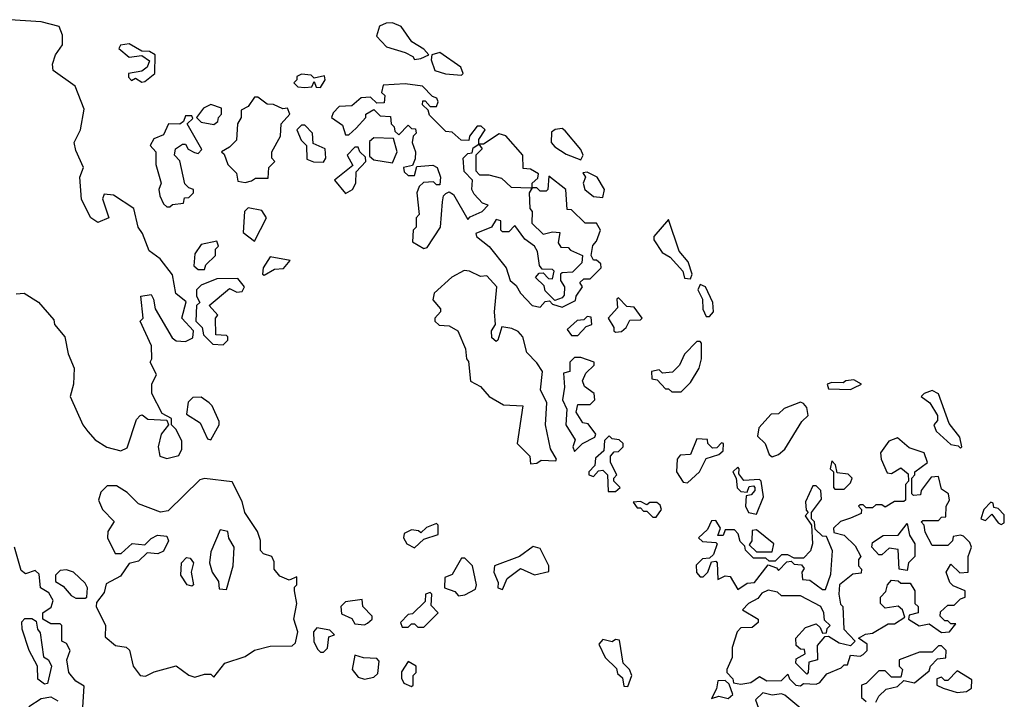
# Model space of a CAD drawing. Extents: x 2889633 to 3052318, y 540750 to 918690.
# Tile 392 of 656: x 2959716 to 2962855, y 791620 to 793787. Entities that reach past the tile are written whole.
import ezdxf

# ---------------------------------------------------------------- set-up
doc = ezdxf.new("R2010")
doc.units = 0

msp = doc.modelspace()

# ---------------------------------------------------------------- linework, layer by layer
at = {"layer": '0CON02XD'}
for points in [[(2959705, 792912.5), (2959730, 792915), (2959776.4, 792886.4), (2959825, 792830), (2959827.5, 792815), (2959860, 792775), (2959870.7, 792720.7), (2959890, 792675), (2959887.5, 792625), (2959877.5, 792585), (2959917.5, 792495), (2959933.6, 792473.6), (2959957, 792447), (2959993.9, 792423.9), (2960038.3, 792411.7), (2960058.3, 792421.7), (2960088.3, 792511.7), (2960100, 792525), (2960106.7, 792526.7), (2960125, 792512.5), (2960185, 792510), (2960190, 792495), (2960167.5, 792465), (2960157.5, 792425), (2960162.5, 792395), (2960185, 792387.5), (2960223, 792397), (2960233, 792417), (2960233, 792443), (2960215, 792480), (2960200, 792495), (2960200, 792515), (2960170.7, 792530.7), (2960137.5, 792595), (2960137.5, 792625), (2960152.5, 792655), (2960132.5, 792695), (2960137.5, 792705), (2960136.4, 792746.4), (2960100, 792825), (2960110, 792835), (2960102.5, 792905), (2960135, 792910), (2960142.5, 792895), (2960147.5, 792865), (2960201.7, 792771.7), (2960215, 792762.5), (2960245, 792760), (2960268.3, 792771.7), (2960270, 792795), (2960233.3, 792835), (2960247, 792887), (2960213.9, 792913.9), (2960203.6, 792973.6), (2960163.9, 793023.9), (2960129.3, 793049.3), (2960107.5, 793105), (2960093.3, 793125), (2960080, 793185), (2960015, 793227.5), (2959985, 793230), (2959980, 793215), (2960000, 793155), (2959965, 793140), (2959942.5, 793155), (2959913.6, 793213.6), (2959907.5, 793285), (2959920, 793315), (2959895, 793370), (2959890, 793395), (2959910, 793435), (2959921.7, 793501.7), (2959892.5, 793575), (2959823.3, 793625), (2959821.2, 793645), (2959830, 793675), (2959853, 793707), (2959853, 793737), (2959842.5, 793765), (2959785, 793780), (2959685, 793786.7)], [(2960975, 793660), (2960995, 793662.5), (2961020, 793675), (2961005, 793692.5), (2960966.1, 793716.1), (2960932.5, 793765), (2960905, 793776.7), (2960883.9, 793776.1), (2960863.6, 793766.4), (2960853.6, 793733.6), (2960885, 793700), (2960945, 793682.5), (2960969.3, 793669.3), (2960975, 793660)], [(2960105, 793587.5), (2960115, 793590), (2960146.7, 793615), (2960147.5, 793675), (2960130, 793685), (2960105, 793686.7), (2960065, 793709.2), (2960037.5, 793705), (2960032.5, 793695), (2960065, 793666.7), (2960105, 793672.5), (2960130, 793655), (2960122.5, 793635), (2960105, 793622.5), (2960062.5, 793615), (2960063, 793603), (2960073, 793593), (2960085, 793600), (2960105, 793587.5)], [(2961125, 793610), (2961130, 793615), (2961122.5, 793635), (2961055, 793682.5), (2961030, 793675), (2961028.3, 793658.3), (2961040, 793625), (2961073.6, 793613.6), (2961125, 793610)], [(2960675, 793570), (2960690, 793595), (2960687.5, 793607.5), (2960655, 793600), (2960645, 793610), (2960615, 793612.5), (2960600, 793605), (2960600, 793595), (2960590, 793585), (2960603, 793573), (2960625, 793570), (2960647.5, 793572.5), (2960655, 793590), (2960661.7, 793571.7), (2960675, 793570)], [(2961005, 793057.5), (2961015, 793060), (2961057.5, 793125), (2961063.9, 793206.1), (2961067.5, 793225), (2961075, 793232.5), (2961085, 793237.5), (2961099.3, 793229.3), (2961145, 793150), (2961151.7, 793158.3), (2961190, 793175), (2961210, 793195), (2961191.7, 793201.7), (2961165, 793230), (2961157.5, 793245), (2961160, 793275), (2961133, 793303), (2961130, 793345), (2961145, 793360), (2961158.3, 793361.7), (2961161.7, 793378.3), (2961180, 793390), (2961180, 793405), (2961200, 793435), (2961187, 793447), (2961175, 793447.5), (2961150, 793415), (2961148.3, 793401.7), (2961123, 793403), (2961095, 793427.5), (2961075, 793430), (2961022.5, 793482.5), (2961018.3, 793498.3), (2961000, 793515), (2961001.7, 793528.3), (2961008.3, 793528.3), (2961025, 793510), (2961045, 793510), (2961050, 793525), (2961046.4, 793536.4), (2961031.7, 793541.7), (2961000, 793575), (2960945, 793582.5), (2960875, 793577.5), (2960870, 793555), (2960880, 793545), (2960878.3, 793521.7), (2960855, 793520), (2960835, 793540), (2960805, 793537.5), (2960775, 793512.5), (2960735, 793510), (2960715, 793490), (2960710, 793475), (2960745, 793450), (2960755, 793420), (2960765, 793420), (2960789.3, 793440.7), (2960820, 793475), (2960820, 793485), (2960845, 793500), (2960865, 793480), (2960898.3, 793478.3), (2960900, 793455), (2960910, 793445), (2960911.7, 793431.7), (2960925, 793420), (2960955, 793450), (2960965, 793440), (2960978.3, 793438.3), (2960980, 793425), (2960970, 793415), (2960967.5, 793395), (2960977.5, 793365), (2960977, 793343), (2960968.3, 793321.7), (2960940, 793315), (2960941.7, 793301.7), (2960955, 793290), (2960975, 793290), (2960981.7, 793318.3), (2961033, 793323), (2961047.5, 793315), (2961057.5, 793285), (2961055, 793260), (2961045, 793260), (2961035, 793270), (2961003, 793267), (2960990, 793255), (2960982.5, 793235), (2960990, 793165), (2960980, 793155), (2960980, 793125), (2960970, 793115), (2960968.3, 793078.3), (2961005, 793057.5)], [(2960435, 793267.5), (2960455, 793273.3), (2960468.3, 793281.7), (2960508.3, 793281.7), (2960510, 793315), (2960530, 793335), (2960520, 793345), (2960520, 793365), (2960547.5, 793415), (2960550, 793455), (2960577.5, 793485), (2960570, 793505), (2960555, 793502.5), (2960525, 793516.7), (2960505, 793517.5), (2960475, 793540), (2960465, 793540), (2960445, 793510), (2960421.7, 793498.3), (2960422.5, 793475), (2960410, 793455), (2960407, 793403), (2960385, 793380), (2960360, 793365), (2960368.3, 793358.3), (2960380, 793325), (2960407, 793297), (2960411.7, 793271.7), (2960435, 793267.5)], [(2960335, 793452.5), (2960348.3, 793461.7), (2960350, 793475), (2960360, 793485), (2960360, 793505), (2960325, 793516.2), (2960302.5, 793505), (2960280, 793475), (2960295, 793460), (2960335, 793452.5)], [(2960195, 793190), (2960203, 793197), (2960238.3, 793201.7), (2960241.7, 793218.3), (2960255, 793220), (2960270, 793235), (2960270, 793245), (2960255, 793250), (2960243, 793263), (2960226.4, 793336.4), (2960210, 793355), (2960212.5, 793375), (2960235, 793390), (2960245, 793390), (2960253.3, 793373.3), (2960273, 793363), (2960285, 793360), (2960297, 793373), (2960250, 793455), (2960268.3, 793471.7), (2960265, 793480), (2960245, 793480), (2960238.3, 793461.7), (2960227, 793453), (2960190, 793455), (2960175, 793420), (2960143.6, 793406.4), (2960132.5, 793385), (2960150, 793365), (2960150, 793325), (2960167.5, 793265), (2960160, 793245), (2960162.5, 793225), (2960175, 793200), (2960185, 793190), (2960195, 793190)], [(2960685, 793332.5), (2960692.5, 793345), (2960690, 793375), (2960651.7, 793391.7), (2960650, 793425), (2960625, 793450), (2960615, 793450), (2960600, 793435), (2960613, 793403), (2960630, 793385), (2960631.7, 793341.7), (2960653.3, 793333.3), (2960685, 793332.5)], [(2960905, 793330), (2960920, 793365), (2960908.3, 793408.3), (2960845, 793410), (2960831.7, 793398.3), (2960831.7, 793351.7), (2960845, 793340), (2960905, 793330)], [(2961350, 793250), (2961350, 793265), (2961368.3, 793281.7), (2961370, 793295), (2961345, 793310), (2961321.7, 793311.7), (2961320, 793355), (2961265.9, 793415.9), (2961245, 793422.5), (2961195, 793390), (2961180, 793390), (2961190, 793375), (2961170, 793355), (2961170, 793305), (2961181.7, 793291.7), (2961211.7, 793291.7), (2961251.7, 793281.7), (2961283, 793253), (2961345, 793250), (2961350, 793250)], [(2961505, 793340), (2961512.5, 793355), (2961505, 793372.5), (2961455, 793432.5), (2961445, 793440), (2961423, 793437), (2961411.7, 793428.3), (2961410, 793395), (2961421.7, 793381.7), (2961458.3, 793358.3), (2961505, 793340)], [(2960755, 793232.5), (2960777.5, 793245), (2960787.5, 793265), (2960788.3, 793301.7), (2960820, 793335), (2960818.3, 793348.3), (2960800, 793365), (2960795, 793380), (2960785, 793380), (2960760, 793355), (2960778.3, 793321.7), (2960720, 793275), (2960755, 793232.5)], [(2961445, 792870), (2961488.3, 792891.7), (2961490, 792905), (2961510, 792935), (2961501.7, 792948.3), (2961515, 792960), (2961535, 792960), (2961570, 792995), (2961568.3, 793008.3), (2961555, 793020), (2961545, 793020), (2961537.5, 793035), (2961543, 793067), (2961555, 793080), (2961567.5, 793115), (2961555, 793137.5), (2961518.3, 793138.3), (2961475, 793180), (2961461.7, 793181.7), (2961457.5, 793245), (2961402.5, 793287.5), (2961400, 793245), (2961395, 793240), (2961375, 793240), (2961365, 793250), (2961350, 793250), (2961340, 793235), (2961342.5, 793185), (2961350, 793175), (2961348.3, 793138.3), (2961385, 793102.5), (2961415, 793110), (2961438.3, 793108.3), (2961432.5, 793075), (2961441.7, 793061.7), (2961465, 793060), (2961471.7, 793051.7), (2961510, 793035), (2961508.3, 793011.7), (2961478.3, 792981.7), (2961445, 792980), (2961440, 792975), (2961440, 792955), (2961452.5, 792935), (2961451.7, 792908.3), (2961445, 792900), (2961421.7, 792891.7), (2961391.7, 792921.7), (2961388.3, 792938.3), (2961360, 792965), (2961371.7, 792978.3), (2961385, 792980), (2961401.7, 792961.7), (2961415, 792960), (2961420, 792985), (2961415, 792990), (2961381.7, 792991.7), (2961373, 793003), (2961367, 793047), (2961357.5, 793065), (2961327, 793087), (2961295, 793130), (2961275, 793110), (2961255, 793110), (2961250, 793115), (2961250, 793145), (2961235, 793150), (2961220, 793125), (2961170, 793105), (2961172.5, 793095), (2961213, 793063), (2961267.5, 792995), (2961280, 792955), (2961299.3, 792939.3), (2961312.5, 792915), (2961350, 792875), (2961375, 792870), (2961391.7, 792888.3), (2961405, 792890), (2961415, 792880), (2961445, 792870)], [(2961575, 793220), (2961580, 793245), (2961556.7, 793285), (2961525, 793300), (2961511.7, 793298.3), (2961520, 793285), (2961512.5, 793265), (2961517.5, 793245), (2961545, 793222.5), (2961575, 793220)], [(2960465, 793080), (2960502.5, 793155), (2960488.3, 793178.3), (2960445, 793186.7), (2960433.3, 793175), (2960428.3, 793108.3), (2960465, 793080)], [(2961855, 792960), (2961860, 792975), (2961846.7, 793015), (2961818.3, 793048.3), (2961785, 793150), (2961737.5, 793095), (2961737.5, 793085), (2961764.1, 793044.1), (2961789.3, 793029.3), (2961830, 792985), (2961835, 792962.5), (2961855, 792960)], [(2960305, 792990), (2960310, 793005), (2960340, 793035), (2960340, 793055), (2960350, 793065), (2960345, 793080), (2960295, 793070), (2960275, 793040), (2960271.7, 793001.7), (2960285, 792990), (2960305, 792990)], [(2960495, 792972.5), (2960528.3, 792991.7), (2960557, 792993), (2960578.3, 793018.3), (2960515, 793030), (2960492.5, 792995), (2960490, 792975), (2960495, 792972.5)], [(2961345, 792370), (2961365, 792372.5), (2961378.3, 792381.7), (2961425, 792380), (2961427.5, 792385), (2961408.3, 792418.3), (2961392.5, 792495), (2961396.7, 792565), (2961376.4, 792606.4), (2961382.5, 792665), (2961365, 792692.5), (2961332.5, 792725), (2961320, 792775), (2961305, 792792.5), (2961285, 792802.5), (2961253, 792807), (2961240, 792765), (2961235, 792760), (2961221.7, 792771.7), (2961220, 792795), (2961232.5, 792815), (2961230, 792855), (2961237.5, 792935), (2961205, 792970), (2961185, 792967.5), (2961150, 792985), (2961133.6, 792986.4), (2961094.2, 792965.8), (2961037.5, 792915), (2961033.6, 792893.6), (2961057.5, 792865), (2961057.5, 792855), (2961040, 792835), (2961040, 792825), (2961053, 792813), (2961085, 792810), (2961113.3, 792795), (2961137, 792737), (2961140, 792705), (2961147, 792697), (2961153.6, 792633.6), (2961185, 792617.5), (2961212.5, 792585), (2961258.3, 792558.3), (2961320, 792555), (2961302.5, 792435), (2961342.5, 792395), (2961345, 792370)], [(2960365, 792750), (2960380, 792765), (2960380, 792775), (2960375, 792780), (2960341.7, 792781.7), (2960340, 792835), (2960347.5, 792845), (2960320, 792875), (2960385, 792930), (2960408.3, 792918.3), (2960425, 792920), (2960432.5, 792935), (2960411.7, 792961.7), (2960345, 792960), (2960295, 792940), (2960280, 792925), (2960280, 792905), (2960290, 792885), (2960280, 792875), (2960277.5, 792825), (2960297.5, 792805), (2960301.7, 792781.7), (2960331.7, 792751.7), (2960365, 792750)], [(2961915, 792840), (2961927.5, 792855), (2961926.2, 792885), (2961902.5, 792935), (2961885, 792942.5), (2961877.5, 792925), (2961892.5, 792895), (2961893.6, 792863.6), (2961905, 792840), (2961915, 792840)], [(2961615, 792790), (2961635, 792792.5), (2961650, 792805), (2961661.7, 792828.3), (2961695, 792830), (2961700, 792835), (2961675, 792870), (2961651.7, 792871.7), (2961625, 792900), (2961620, 792895), (2961621.7, 792868.3), (2961592.5, 792835), (2961610, 792805), (2961610, 792795), (2961615, 792790)], [(2961495, 792780), (2961521.7, 792808.3), (2961540, 792815), (2961538.3, 792838.3), (2961525, 792840), (2961515, 792830), (2961493, 792827), (2961461.7, 792798.3), (2961475, 792780), (2961495, 792780)], [(2961825, 792600), (2961855, 792630), (2961882.5, 792675), (2961890, 792705), (2961890, 792755), (2961885, 792760), (2961875, 792760), (2961835, 792720), (2961820, 792685), (2961797, 792663), (2961765, 792660), (2961755, 792670), (2961730, 792665), (2961731.7, 792641.7), (2961748.3, 792638.3), (2961775, 792610), (2961785, 792610), (2961795, 792600), (2961825, 792600)], [(2961485, 792410), (2961510, 792435), (2961550, 792455), (2961552.5, 792465), (2961528.3, 792498.3), (2961511.7, 792501.7), (2961490, 792535), (2961495, 792560), (2961535, 792560), (2961550, 792575), (2961547.5, 792595), (2961517, 792617), (2961510, 792635), (2961520.7, 792659.3), (2961547.5, 792685), (2961547.5, 792695), (2961505, 792710), (2961485, 792710), (2961470, 792695), (2961470, 792665), (2961450, 792660), (2961453.3, 792615), (2961446.7, 792575), (2961460, 792545), (2961457.5, 792495), (2961487, 792447), (2961480, 792425), (2961485, 792410)], [(2962365, 792607.5), (2962375, 792612.5), (2962400, 792625), (2962375, 792638), (2962350, 792635), (2962341.7, 792628.3), (2962305, 792630), (2962290, 792625), (2962295, 792610), (2962365, 792607.5)], [(2962715, 792420), (2962720, 792425), (2962713.3, 792455), (2962679.3, 792499.3), (2962645, 792593.3), (2962625, 792603.8), (2962600, 792595), (2962590, 792585), (2962617.5, 792565), (2962642.5, 792525), (2962641.7, 792508.3), (2962630, 792495), (2962637.5, 792475), (2962685, 792432.5), (2962707.5, 792427.5), (2962715, 792420)], [(2960325, 792447.5), (2960352.5, 792495), (2960352.5, 792505), (2960330, 792555), (2960320, 792565), (2960295, 792582.5), (2960268.3, 792581.7), (2960253, 792567), (2960248.3, 792528.3), (2960291.7, 792501.7), (2960315, 792450), (2960325, 792447.5)], [(2962115, 792392.5), (2962135, 792400), (2962155, 792417.5), (2962210, 792505), (2962230, 792525), (2962225, 792550), (2962215, 792562.5), (2962205, 792567.5), (2962153, 792547), (2962135, 792530), (2962111.7, 792528.3), (2962072.5, 792485), (2962068.3, 792458.3), (2962092.5, 792435), (2962105, 792400), (2962115, 792392.5)], [(2961591.7, 792281.7), (2961615, 792282.5), (2961630, 792295), (2961610, 792315), (2961610, 792325), (2961620, 792335), (2961600, 792375), (2961600, 792395), (2961611.7, 792408.3), (2961625, 792410), (2961640, 792425), (2961640, 792435), (2961627, 792447), (2961605, 792450), (2961595, 792460), (2961580, 792445), (2961578.3, 792411.7), (2961551.7, 792388.3), (2961550, 792365), (2961530, 792345), (2961530, 792335), (2961545, 792330), (2961561.7, 792348.3), (2961575, 792350), (2961590, 792335), (2961591.7, 792281.7)], [(2961845, 792310), (2961883.3, 792345), (2961905, 792387.5), (2961945, 792400), (2961958.3, 792411.7), (2961960, 792435), (2961953, 792437), (2961938.3, 792421.7), (2961925, 792420), (2961910, 792435), (2961908.3, 792448.3), (2961875, 792450), (2961855, 792400), (2961821.7, 792398.3), (2961812.5, 792385), (2961810, 792345), (2961831.7, 792311.7), (2961845, 792310)], [(2962205, 791662.5), (2962215, 791670), (2962255, 791667.5), (2962266.7, 791673.3), (2962289.3, 791700.7), (2962335, 791720), (2962345, 791730), (2962355, 791730), (2962365, 791760), (2962395, 791757.5), (2962405, 791762.5), (2962417.5, 791775), (2962417.5, 791795), (2962390, 791815), (2962413, 791827), (2962435, 791830), (2962485, 791860), (2962505, 791860), (2962538.3, 791881.7), (2962530, 791905), (2962517, 791917), (2962475, 791910), (2962460, 791925), (2962460, 791945), (2962477, 791963), (2962482.5, 791985), (2962495, 792000), (2962517, 791997), (2962525, 791990), (2962555, 791990), (2962570, 791965), (2962570, 791925), (2962580, 791915), (2962580, 791895), (2962551.7, 791888.3), (2962550, 791875), (2962583.6, 791853.6), (2962615, 791860), (2962655, 791832.5), (2962680, 791835), (2962700, 791860), (2962685, 791860), (2962675, 791870), (2962665, 791870), (2962650, 791885), (2962651.7, 791898.3), (2962675, 791920), (2962695, 791920), (2962715, 791940), (2962730, 791945), (2962730, 791965), (2962691.7, 791981.7), (2962681.7, 791991.7), (2962670, 792025), (2962685, 792050), (2962713, 792023), (2962740, 792025), (2962740, 792075), (2962750, 792105), (2962745, 792120), (2962725, 792140), (2962715, 792142.5), (2962691.7, 792138.3), (2962690, 792125), (2962675, 792110), (2962625, 792110), (2962603, 792153), (2962600, 792175), (2962590, 792185), (2962595, 792190), (2962645, 792190), (2962655, 792200), (2962668.3, 792201.7), (2962670, 792235), (2962680, 792255), (2962677.5, 792275), (2962655, 792290), (2962645, 792330), (2962621.7, 792328.3), (2962590, 792285), (2962588.3, 792271.7), (2962565, 792270), (2962560, 792275), (2962560, 792325), (2962570, 792335), (2962570, 792345), (2962610, 792375), (2962600, 792405), (2962551.7, 792421.7), (2962515, 792453.3), (2962487, 792443), (2962460, 792405), (2962462.5, 792385), (2962481.7, 792341.7), (2962495, 792340), (2962525, 792357.5), (2962548.3, 792338.3), (2962550, 792315), (2962540, 792305), (2962540, 792255), (2962535, 792250), (2962505, 792250), (2962475, 792232.5), (2962465, 792240), (2962445, 792240), (2962435, 792230), (2962415, 792230), (2962405, 792240), (2962395, 792240), (2962390, 792235), (2962400, 792225), (2962398.3, 792211.7), (2962365, 792197.5), (2962333, 792187), (2962310, 792165), (2962311.7, 792151.7), (2962345, 792142.5), (2962379.3, 792109.3), (2962397.5, 792075), (2962390, 792065), (2962390, 792045), (2962400, 792035), (2962398.3, 792021.7), (2962371.7, 792018.3), (2962330, 791985), (2962327.5, 791955), (2962333, 791923), (2962340, 791915), (2962343, 791843), (2962380, 791805), (2962365, 791790), (2962328.3, 791798.3), (2962295, 791820), (2962281.7, 791818.3), (2962258.3, 791791.7), (2962260, 791745), (2962231.7, 791738.3), (2962230, 791705), (2962225, 791700), (2962190, 791735), (2962191.7, 791748.3), (2962220, 791765), (2962218.3, 791778.3), (2962205, 791780), (2962191.7, 791791.7), (2962190, 791815), (2962221.7, 791848.3), (2962255, 791860), (2962268.3, 791848.3), (2962275, 791830), (2962288.3, 791831.7), (2962290, 791845), (2962300, 791855), (2962281.7, 791871.7), (2962280, 791895), (2962270, 791915), (2962205, 791950), (2962145, 791950), (2962131.7, 791961.7), (2962102.5, 791967.5), (2962081.7, 791958.3), (2962069.3, 791940.7), (2962040, 791925), (2962020, 791905), (2962070, 791875), (2962070, 791865), (2962051.7, 791848.3), (2962015, 791847.5), (2962003.3, 791835), (2961987.5, 791785), (2961987, 791753), (2961970, 791715), (2961970, 791705), (2961990, 791685), (2961991.7, 791671.7), (2962015, 791667.5), (2962047, 791673), (2962075, 791692.5), (2962098.3, 791678.3), (2962145, 791680), (2962165, 791700), (2962170, 791685), (2962190, 791665), (2962205, 791662.5)], [(2962345, 792290), (2962365, 792310), (2962370, 792325), (2962357, 792337), (2962321.7, 792341.7), (2962317, 792367), (2962305, 792380), (2962300, 792355), (2962310, 792345), (2962310, 792295), (2962315, 792290), (2962345, 792290)], [(2962065, 792210), (2962087.5, 792265), (2962080, 792315), (2962075, 792320), (2962025, 792317.5), (2962008.3, 792338.3), (2962010, 792355), (2962005, 792360), (2961990, 792345), (2962000, 792325), (2962003.6, 792293.6), (2962015, 792282.5), (2962035, 792280), (2962041.7, 792298.3), (2962055, 792300), (2962060, 792295), (2962060, 792285), (2962048.3, 792271.7), (2962031.7, 792268.3), (2962030, 792235), (2962040, 792215), (2962065, 792210)], [(2960335, 791690), (2960370, 791735), (2960435, 791756.2), (2960465, 791776.7), (2960515, 791788.8), (2960585, 791790), (2960595, 791800), (2960603.3, 791835), (2960590, 791875), (2960600, 791925), (2960592.5, 791965), (2960592.5, 791977.5), (2960600, 791985), (2960600, 792010), (2960575, 792000), (2960545, 792012.5), (2960527.5, 792035), (2960527.5, 792057.5), (2960520, 792075), (2960493.9, 792083.9), (2960483.8, 792093.8), (2960483.6, 792126.4), (2960474, 792155), (2960433.8, 792215), (2960425, 792250), (2960393, 792313), (2960305, 792323.8), (2960290.5, 792319.5), (2960189.3, 792220.7), (2960165, 792216.7), (2960095, 792243.3), (2960058.8, 792278.8), (2960025, 792300), (2959995, 792300), (2959975, 792280), (2959967.5, 792255), (2959980, 792225), (2960017, 792187), (2959996.7, 792155), (2959996.2, 792135), (2960020, 792085), (2960040, 792085), (2960075, 792116.2), (2960115, 792112.5), (2960135, 792132.5), (2960155, 792142.5), (2960185, 792140), (2960190, 792125), (2960175, 792092.5), (2960156.2, 792083.8), (2960123, 792087), (2960095, 792060), (2960065, 792052.5), (2960037.7, 792012.3), (2959991.7, 791988.3), (2959985, 791960), (2959961.2, 791928.8), (2959960, 791915), (2959990, 791855), (2959988.3, 791818.3), (2960021.7, 791791.7), (2960056, 791786), (2960066.4, 791776.4), (2960077.5, 791725), (2960100, 791695), (2960117, 791693), (2960145, 791707.5), (2960215, 791726.7), (2960255, 791696.7), (2960275, 791690), (2960305, 791700), (2960325, 791700), (2960335, 791690)], [(2962285, 791970), (2962301.7, 792018.3), (2962307, 792093), (2962288.3, 792138.3), (2962275, 792140), (2962251.7, 792161.7), (2962250, 792185), (2962240, 792195), (2962240, 792215), (2962271.7, 792258.3), (2962270, 792285), (2962255, 792300), (2962245, 792300), (2962220.7, 792249.3), (2962223, 792223), (2962230, 792215), (2962220, 792205), (2962240, 792175), (2962243.8, 792115), (2962237, 792093), (2962215, 792070), (2962185, 792070), (2962165, 792080), (2962145, 792080), (2962125, 792060), (2962105, 792060), (2962095, 792070), (2962055, 792070), (2962030, 792095), (2962028.3, 792108.3), (2962013, 792123), (2962007, 792147), (2961995, 792160), (2961965, 792160), (2961958.3, 792141.7), (2961941.7, 792141.7), (2961950, 792165), (2961935, 792190), (2961921.7, 792188.3), (2961909.3, 792160.7), (2961880, 792135), (2961893, 792123), (2961935, 792120), (2961940, 792115), (2961928.3, 792081.7), (2961915, 792070), (2961893, 792067), (2961873, 792047), (2961873.6, 792023.6), (2961885, 792010), (2961895, 792010), (2961910, 792025), (2961921.7, 792058.3), (2961935, 792060), (2961940, 792055), (2961941.7, 792001.7), (2961965, 792013.3), (2961980.7, 792010.7), (2962005, 791970), (2962035, 791990), (2962058.3, 791991.7), (2962101.7, 792048.3), (2962128.3, 792038.3), (2962135, 792030), (2962161.7, 792058.3), (2962175, 792060), (2962185, 792050), (2962208.3, 792048.3), (2962217, 792037), (2962210, 792025), (2962211.7, 792001.7), (2962235, 792000), (2962275, 791970), (2962285, 791970)], [(2961745, 792200), (2961762.5, 792225), (2961758.3, 792238.3), (2961747, 792247), (2961725, 792247.5), (2961715, 792240), (2961695, 792250), (2961671.7, 792248.3), (2961685, 792230), (2961695, 792230), (2961705, 792220), (2961715, 792220), (2961735, 792200), (2961745, 792200)], [(2962845, 792177.5), (2962855, 792182.5), (2962855, 792207.5), (2962835, 792227.5), (2962821.7, 792231.7), (2962820, 792245), (2962811.7, 792248.3), (2962790, 792225), (2962780, 792195), (2962795, 792190), (2962815, 792210), (2962835, 792182.5), (2962845, 792177.5)], [(2960375, 791970), (2960396.7, 792045), (2960400, 792105), (2960383, 792133), (2960380, 792155), (2960355, 792160), (2960325, 792090), (2960321.2, 792055), (2960330, 792025), (2960350, 791995), (2960351.7, 791971.7), (2960375, 791970)], [(2960975, 792102.5), (2961005, 792130), (2961050, 792145), (2961050, 792175), (2961045, 792180), (2961013, 792167), (2960995, 792150), (2960987, 792157), (2960965, 792160), (2960941.7, 792148.3), (2960940, 792135), (2960950, 792115), (2960975, 792102.5)], [(2962115, 792090), (2962120, 792115), (2962065, 792160), (2962051.7, 792158.3), (2962050, 792125), (2962041.7, 792111.7), (2962065, 792090), (2962115, 792090)], [(2962545, 792030), (2962520, 792035), (2962517, 792097), (2962488.3, 792101.7), (2962465, 792080), (2962455, 792080), (2962432.5, 792105), (2962435, 792120), (2962468.3, 792141.7), (2962517, 792143), (2962545, 792180), (2962553, 792143), (2962570, 792115), (2962570, 792075), (2962550, 792055), (2962545, 792030)], [(2959917.5, 791595), (2959921.7, 791661.7), (2959895, 791677.5), (2959872.5, 791705), (2959866.7, 791745), (2959876.7, 791775), (2959865, 791797.5), (2959850, 791805), (2959850, 791855), (2959845, 791860), (2959815, 791860), (2959790, 791875), (2959790, 791895), (2959816.4, 791913.6), (2959823.3, 791935), (2959809.3, 791959.3), (2959782.5, 791975), (2959778.3, 792018.3), (2959765, 792030), (2959735, 792020), (2959720.7, 792030.7), (2959700, 792105)], [(2961255, 791970), (2961270, 792005), (2961313, 792037), (2961357, 792017), (2961403, 792027), (2961403.3, 792045), (2961375, 792100), (2961353, 792107), (2961310, 792075), (2961230, 792045), (2961227.5, 792025), (2961241.7, 791991.7), (2961240, 791975), (2961255, 791970)], [(2960265, 791980), (2960250, 791985), (2960230, 792015), (2960232.5, 792055), (2960248.3, 792071.7), (2960259.3, 792069.3), (2960270, 792055), (2960262.5, 792025), (2960270, 791985), (2960265, 791980)], [(2961115, 791950), (2961135, 791952.5), (2961169.3, 791970.7), (2961172.5, 791985), (2961160, 792045), (2961135, 792070), (2961125, 792070), (2961095, 792017.5), (2961071.7, 792008.3), (2961070, 791975), (2961103.6, 791963.6), (2961115, 791950)], [(2959925, 791942.5), (2959930, 791945), (2959932.5, 791975), (2959925, 791990), (2959887.5, 792025), (2959865, 792032.5), (2959845, 792030), (2959830, 792015), (2959830, 791995), (2959855, 791980), (2959880.7, 791950.7), (2959895, 791942.5), (2959925, 791942.5)], [(2960815, 791857.5), (2960825, 791862.5), (2960840, 791875), (2960840, 791885), (2960810, 791915), (2960808.3, 791938.3), (2960755, 791930), (2960740, 791915), (2960741.7, 791891.7), (2960775, 791877.5), (2960785, 791860), (2960815, 791857.5)], [(2961005, 791850), (2961050, 791895), (2961028.3, 791918.3), (2961030, 791955), (2961025, 791960), (2961010, 791955), (2961008.3, 791931.7), (2960968.3, 791891.7), (2960955, 791890), (2960930, 791865), (2960935, 791850), (2960955, 791850), (2960965, 791860), (2960975, 791860), (2960985, 791850), (2961005, 791850)], [(2959795, 791667.5), (2959773.6, 791683.6), (2959772.5, 791725), (2959746.7, 791775), (2959723.6, 791843.6), (2959723, 791867), (2959733, 791877), (2959755, 791877.5), (2959768.3, 791868.3), (2959773, 791843), (2959781.7, 791831.7), (2959792.5, 791755), (2959807.5, 791745), (2959817.5, 791725), (2959805, 791670), (2959795, 791667.5)], [(2960685, 791770), (2960697, 791783), (2960701.7, 791818.3), (2960720, 791825), (2960705, 791840), (2960663, 791847), (2960652.5, 791835), (2960653.6, 791803.6), (2960665, 791780), (2960675, 791770), (2960685, 791770)], [(2961655, 791660), (2961667.5, 791695), (2961660, 791715), (2961640, 791735), (2961628.3, 791808.3), (2961615, 791810), (2961605, 791802.5), (2961575, 791810), (2961562.5, 791795), (2961583, 791753), (2961618.3, 791718.3), (2961621.7, 791701.7), (2961638.3, 791688.3), (2961641.7, 791661.7), (2961655, 791660)], [(2962445, 791610), (2962455, 791630), (2962478.3, 791651.7), (2962515, 791660), (2962535, 791680), (2962568.3, 791671.7), (2962615, 791710), (2962620, 791725), (2962641.7, 791748.3), (2962668.3, 791751.7), (2962670, 791775), (2962655, 791790), (2962645, 791790), (2962625, 791770), (2962585, 791770), (2962520, 791745), (2962520, 791725), (2962530, 791715), (2962525, 791690), (2962495, 791690), (2962475, 791710), (2962455, 791710), (2962415, 791670), (2962400, 791665), (2962400, 791625), (2962415, 791612.5)], [(2960815, 791683.3), (2960845, 791690), (2960858.3, 791701.7), (2960861.7, 791741.7), (2960855, 791750), (2960811.7, 791751.7), (2960785, 791760), (2960776.2, 791715), (2960795, 791690), (2960815, 791683.3)], [(2960965, 791660), (2960970, 791665), (2960970, 791695), (2960980, 791705), (2960980, 791725), (2960955, 791740), (2960933, 791707), (2960933, 791687), (2960940.7, 791670.7), (2960965, 791660)], [(2962705, 791641.4), (2962735, 791644), (2962750, 791655), (2962751.7, 791681.7), (2962705, 791710), (2962675, 791680), (2962665, 791680), (2962655, 791690), (2962640, 791685), (2962640, 791665), (2962660, 791655), (2962705, 791641.4)], [(2961921.7, 791621.7), (2961945, 791630), (2961975, 791622.5), (2961990, 791635), (2961978.3, 791668.3), (2961965, 791680), (2961941.7, 791678.3), (2961937, 791653), (2961921.7, 791621.7)], [(2959745, 791596.7), (2959785, 791622.5), (2959815, 791627.5), (2959837.5, 791615)], [(2962145, 791540), (2962155, 791550), (2962205, 791542.5), (2962219.3, 791560.7), (2962212.5, 791585), (2962155, 791632.5), (2962145, 791637.5), (2962115, 791632.5), (2962085, 791640), (2962061.7, 791618.3), (2962071.7, 791591.7), (2962080, 791585), (2962081.7, 791561.7), (2962135, 791560), (2962145, 791540)]]:
    msp.add_lwpolyline(points, dxfattribs=at)

doc.saveas('drawing.dxf')
